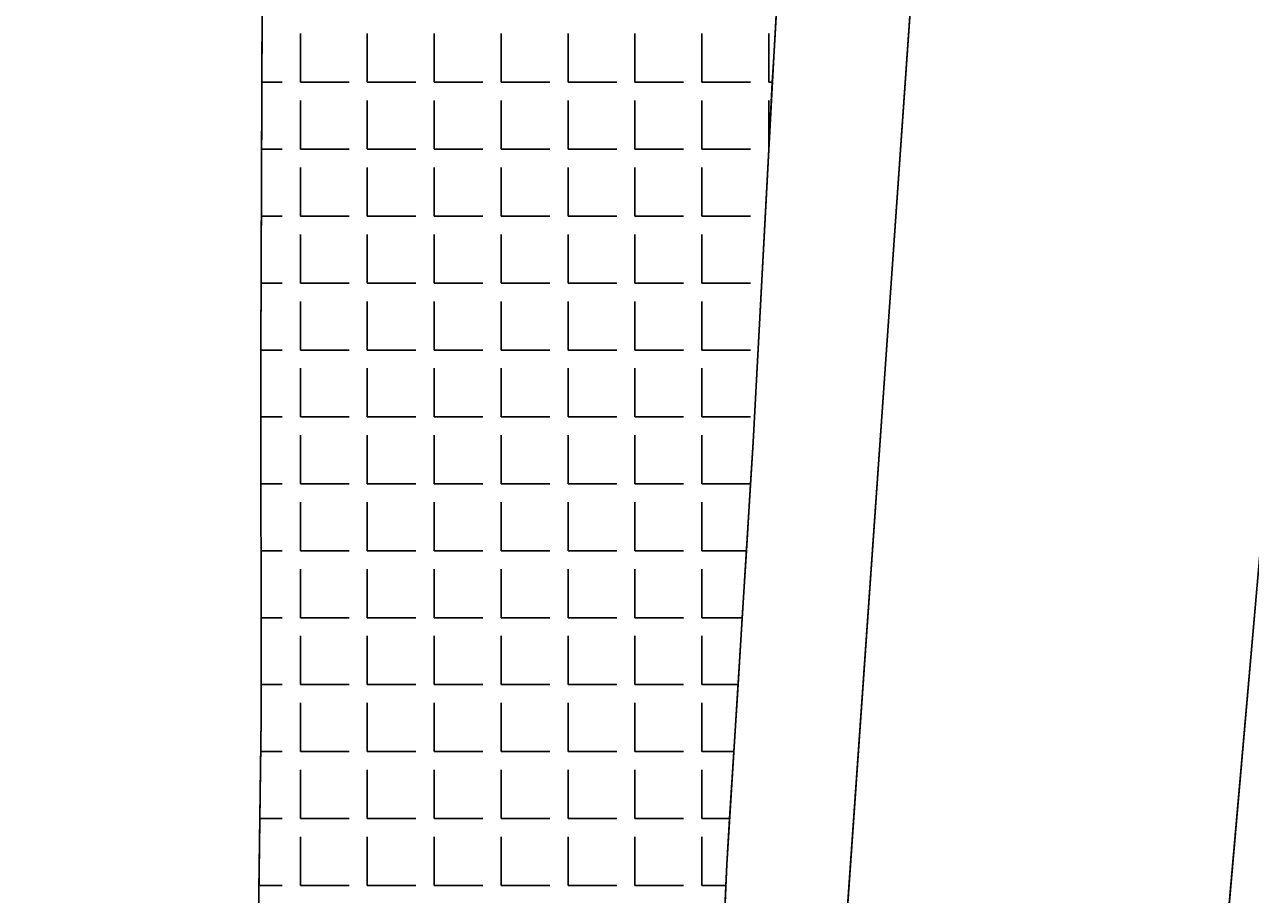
# Model space of a CAD drawing. Extents: x 427903 to 430077, y 4477233 to 4480385.
# Drawn here: x 428247.8 to 428375.8, y 4477326.8 to 4477417.6 of the extents above; entities that cross this region are included whole.
import ezdxf

# ---------------------------------------------------------------- set-up
doc = ezdxf.new("R2010")
doc.units = 0
for name, color, linetype in [('ADAKENARI', 7, 'Continuous'), ('KIYI', 7, 'Continuous'), ('KIYIKENARCIZGI', 7, 'Continuous'), ('PL_AYA_PARK_DINLENME', 7, 'Continuous'), ('PL_DOLGU', 7, 'Continuous'), ('PL_K_TALI_IS_MRK', 7, 'Continuous'), ('TR_KIYI', 7, 'Continuous'), ('TR_TALIISMERK', 7, 'Continuous')]:
    doc.layers.add(name, color=color, linetype=linetype)

msp = doc.modelspace()

# ---------------------------------------------------------------- linework, layer by layer
at = {"layer": 'ADAKENARI'}
for p, q in [((428408.85, 4477729.21), (428366.87, 4477249.22)), ((428350.65, 4477567.31), (428328.39, 4477249.59))]:
    msp.add_line(p, q, dxfattribs=at)
at = {"layer": 'KIYI'}
for p, q in [((428272.62, 4477428.04), (428272.45, 4477383.1)), ((428272.45, 4477383.1), (428272.48, 4477345.09)), ((428272.48, 4477345.09), (428271.98, 4477306.75))]:
    msp.add_line(p, q, dxfattribs=at)
at = {"layer": 'KIYIKENARCIZGI'}
for p, q in [((428326, 4477414.21), (428327.87, 4477445.76)), ((428323.86, 4477373.98), (428326, 4477414.21)), ((428321.1, 4477329.88), (428323.86, 4477373.98)), ((428319.85, 4477301.07), (428321.1, 4477329.88))]:
    msp.add_line(p, q, dxfattribs=at)
at = {"layer": 'PL_AYA_PARK_DINLENME'}
for points in [[(428328.39, 4477249.59), (428350.65, 4477567.31), (428324.13, 4477709.27), (428323.62, 4477711.98), (428309.53, 4477760.75), (428285.99, 4477841.95), (428272.56, 4477888.23), (428268.9, 4477900.88), (428190.14, 4477869.4)], [(428326.25, 4477418.53), (428326, 4477414.21), (428325.85, 4477411.54), (428325.48, 4477404.56), (428323.86, 4477373.98), (428323.59, 4477369.63), (428323.15, 4477362.65), (428322.71, 4477355.66), (428322.28, 4477348.68), (428321.84, 4477341.69), (428321.4, 4477334.71), (428321.1, 4477329.88), (428321.01, 4477327.72), (428320.71, 4477320.74)]]:
    msp.add_lwpolyline(points, dxfattribs=at)
at = {"layer": 'PL_DOLGU'}
for points in [[(428312.42, 4477633.89), (428318.35, 4477567.97), (428323.76, 4477505.42), (428329.16, 4477481.43), (428327.87, 4477445.76), (428326, 4477414.21), (428323.86, 4477373.98), (428321.1, 4477329.88), (428319.85, 4477301.07), (428318.05, 4477282.08), (428315.21, 4477250.68), (428315.11, 4477249.72)], [(428312.42, 4477633.89), (428318.35, 4477567.97), (428323.76, 4477505.42), (428329.16, 4477481.43), (428327.87, 4477445.76), (428326, 4477414.21), (428323.86, 4477373.98), (428321.1, 4477329.88), (428319.85, 4477301.07), (428318.05, 4477282.08), (428315.21, 4477250.68), (428315.11, 4477249.72)], [(428271.98, 4477306.75), (428272.48, 4477345.09), (428272.45, 4477383.1), (428272.62, 4477428.04)], [(428271.98, 4477306.75), (428272.48, 4477345.09), (428272.45, 4477383.1), (428272.62, 4477428.04)]]:
    msp.add_lwpolyline(points, dxfattribs=at)
at = {"layer": 'PL_K_TALI_IS_MRK'}
for points in [[(428365.24, 4477953.3), (428268.9, 4477900.88), (428272.56, 4477888.23), (428285.99, 4477841.95), (428309.53, 4477760.75), (428323.62, 4477711.98), (428324.13, 4477709.27), (428350.65, 4477567.31), (428328.39, 4477249.59)], [(428366.87, 4477249.22), (428408.85, 4477729.21)]]:
    msp.add_lwpolyline(points, dxfattribs=at)
at = {"layer": 'TR_KIYI'}
for p, q in [((428276.59, 4477411.54), (428276.59, 4477416.62)), ((428283.57, 4477411.54), (428283.57, 4477416.62)), ((428290.56, 4477411.54), (428290.56, 4477416.62)), ((428297.54, 4477411.54), (428297.54, 4477416.62)), ((428304.53, 4477411.54), (428304.53, 4477416.62)), ((428311.51, 4477411.54), (428311.51, 4477416.62)), ((428318.5, 4477411.54), (428318.5, 4477416.62)), ((428325.48, 4477411.54), (428325.48, 4477416.62)), ((428272.56, 4477411.54), (428274.68, 4477411.54)), ((428276.59, 4477411.54), (428281.67, 4477411.54)), ((428283.57, 4477411.54), (428288.65, 4477411.54)), ((428290.56, 4477411.54), (428295.64, 4477411.54)), ((428297.54, 4477411.54), (428302.62, 4477411.54)), ((428304.53, 4477411.54), (428309.61, 4477411.54)), ((428311.51, 4477411.54), (428316.59, 4477411.54)), ((428318.5, 4477411.54), (428323.58, 4477411.54)), ((428325.48, 4477411.54), (428325.85, 4477411.54)), ((428276.59, 4477404.56), (428276.59, 4477409.64)), ((428283.57, 4477404.56), (428283.57, 4477409.64)), ((428290.56, 4477404.56), (428290.56, 4477409.64)), ((428297.54, 4477404.56), (428297.54, 4477409.64)), ((428304.53, 4477404.56), (428304.53, 4477409.64)), ((428311.51, 4477404.56), (428311.51, 4477409.64)), ((428318.5, 4477404.56), (428318.5, 4477409.64)), ((428325.48, 4477404.56), (428325.48, 4477409.64)), ((428272.53, 4477404.56), (428274.68, 4477404.56)), ((428276.59, 4477404.56), (428281.67, 4477404.56)), ((428283.57, 4477404.56), (428288.65, 4477404.56)), ((428290.56, 4477404.56), (428295.64, 4477404.56)), ((428297.54, 4477404.56), (428302.62, 4477404.56)), ((428304.53, 4477404.56), (428309.61, 4477404.56)), ((428311.51, 4477404.56), (428316.59, 4477404.56)), ((428318.5, 4477404.56), (428323.58, 4477404.56)), ((428276.59, 4477397.57), (428276.59, 4477402.65)), ((428283.57, 4477397.57), (428283.57, 4477402.65)), ((428290.56, 4477397.57), (428290.56, 4477402.65)), ((428297.54, 4477397.57), (428297.54, 4477402.65)), ((428304.53, 4477397.57), (428304.53, 4477402.65)), ((428311.51, 4477397.57), (428311.51, 4477402.65)), ((428318.5, 4477397.57), (428318.5, 4477402.65)), ((428272.51, 4477397.57), (428274.68, 4477397.57)), ((428276.59, 4477397.57), (428281.67, 4477397.57)), ((428283.57, 4477397.57), (428288.65, 4477397.57)), ((428290.56, 4477397.57), (428295.64, 4477397.57)), ((428297.54, 4477397.57), (428302.62, 4477397.57)), ((428304.53, 4477397.57), (428309.61, 4477397.57)), ((428311.51, 4477397.57), (428316.59, 4477397.57)), ((428318.5, 4477397.57), (428323.58, 4477397.57)), ((428276.59, 4477390.59), (428276.59, 4477395.67)), ((428283.57, 4477390.59), (428283.57, 4477395.67)), ((428290.56, 4477390.59), (428290.56, 4477395.67)), ((428297.54, 4477390.59), (428297.54, 4477395.67)), ((428304.53, 4477390.59), (428304.53, 4477395.67)), ((428311.51, 4477390.59), (428311.51, 4477395.67)), ((428318.5, 4477390.59), (428318.5, 4477395.67)), ((428272.48, 4477390.59), (428274.68, 4477390.59)), ((428276.59, 4477390.59), (428281.67, 4477390.59)), ((428283.57, 4477390.59), (428288.65, 4477390.59)), ((428290.56, 4477390.59), (428295.64, 4477390.59)), ((428297.54, 4477390.59), (428302.62, 4477390.59)), ((428304.53, 4477390.59), (428309.61, 4477390.59)), ((428311.51, 4477390.59), (428316.59, 4477390.59)), ((428318.5, 4477390.59), (428323.58, 4477390.59)), ((428276.59, 4477383.6), (428276.59, 4477388.68)), ((428283.57, 4477383.6), (428283.57, 4477388.68)), ((428290.56, 4477383.6), (428290.56, 4477388.68)), ((428297.54, 4477383.6), (428297.54, 4477388.68)), ((428304.53, 4477383.6), (428304.53, 4477388.68)), ((428311.51, 4477383.6), (428311.51, 4477388.68)), ((428318.5, 4477383.6), (428318.5, 4477388.68)), ((428272.46, 4477383.6), (428274.68, 4477383.6)), ((428276.59, 4477383.6), (428281.67, 4477383.6)), ((428283.57, 4477383.6), (428288.65, 4477383.6)), ((428290.56, 4477383.6), (428295.64, 4477383.6)), ((428297.54, 4477383.6), (428302.62, 4477383.6)), ((428304.53, 4477383.6), (428309.61, 4477383.6)), ((428311.51, 4477383.6), (428316.59, 4477383.6)), ((428318.5, 4477383.6), (428323.58, 4477383.6)), ((428276.59, 4477376.62), (428276.59, 4477381.7)), ((428283.57, 4477376.62), (428283.57, 4477381.7)), ((428290.56, 4477376.62), (428290.56, 4477381.7)), ((428297.54, 4477376.62), (428297.54, 4477381.7)), ((428304.53, 4477376.62), (428304.53, 4477381.7)), ((428311.51, 4477376.62), (428311.51, 4477381.7)), ((428318.5, 4477376.62), (428318.5, 4477381.7)), ((428272.46, 4477376.62), (428274.68, 4477376.62)), ((428276.59, 4477376.62), (428281.67, 4477376.62)), ((428283.57, 4477376.62), (428288.65, 4477376.62)), ((428290.56, 4477376.62), (428295.64, 4477376.62)), ((428297.54, 4477376.62), (428302.62, 4477376.62)), ((428304.53, 4477376.62), (428309.61, 4477376.62)), ((428311.51, 4477376.62), (428316.59, 4477376.62)), ((428318.5, 4477376.62), (428323.58, 4477376.62)), ((428276.59, 4477369.63), (428276.59, 4477374.71)), ((428283.57, 4477369.63), (428283.57, 4477374.71)), ((428290.56, 4477369.63), (428290.56, 4477374.71)), ((428297.54, 4477369.63), (428297.54, 4477374.71)), ((428304.53, 4477369.63), (428304.53, 4477374.71)), ((428311.51, 4477369.63), (428311.51, 4477374.71)), ((428318.5, 4477369.63), (428318.5, 4477374.71)), ((428272.46, 4477369.63), (428274.68, 4477369.63)), ((428276.59, 4477369.63), (428281.67, 4477369.63)), ((428283.57, 4477369.63), (428288.65, 4477369.63)), ((428290.56, 4477369.63), (428295.64, 4477369.63)), ((428297.54, 4477369.63), (428302.62, 4477369.63)), ((428304.53, 4477369.63), (428309.61, 4477369.63)), ((428311.51, 4477369.63), (428316.59, 4477369.63)), ((428318.5, 4477369.63), (428323.58, 4477369.63)), ((428276.59, 4477362.65), (428276.59, 4477367.73)), ((428283.57, 4477362.65), (428283.57, 4477367.73)), ((428290.56, 4477362.65), (428290.56, 4477367.73)), ((428297.54, 4477362.65), (428297.54, 4477367.73)), ((428304.53, 4477362.65), (428304.53, 4477367.73)), ((428311.51, 4477362.65), (428311.51, 4477367.73)), ((428318.5, 4477362.65), (428318.5, 4477367.73)), ((428272.47, 4477362.65), (428274.68, 4477362.65)), ((428276.59, 4477362.65), (428281.67, 4477362.65)), ((428283.57, 4477362.65), (428288.65, 4477362.65)), ((428290.56, 4477362.65), (428295.64, 4477362.65)), ((428297.54, 4477362.65), (428302.62, 4477362.65)), ((428304.53, 4477362.65), (428309.61, 4477362.65)), ((428311.51, 4477362.65), (428316.59, 4477362.65)), ((428318.5, 4477362.65), (428323.15, 4477362.65)), ((428276.59, 4477355.66), (428276.59, 4477360.74)), ((428283.57, 4477355.66), (428283.57, 4477360.74)), ((428290.56, 4477355.66), (428290.56, 4477360.74)), ((428297.54, 4477355.66), (428297.54, 4477360.74)), ((428304.53, 4477355.66), (428304.53, 4477360.74)), ((428311.51, 4477355.66), (428311.51, 4477360.74)), ((428318.5, 4477355.66), (428318.5, 4477360.74)), ((428272.47, 4477355.66), (428274.68, 4477355.66)), ((428276.59, 4477355.66), (428281.67, 4477355.66)), ((428283.57, 4477355.66), (428288.65, 4477355.66)), ((428290.56, 4477355.66), (428295.64, 4477355.66)), ((428297.54, 4477355.66), (428302.62, 4477355.66)), ((428304.53, 4477355.66), (428309.61, 4477355.66)), ((428311.51, 4477355.66), (428316.59, 4477355.66)), ((428318.5, 4477355.66), (428322.71, 4477355.66)), ((428276.59, 4477348.68), (428276.59, 4477353.76)), ((428283.57, 4477348.68), (428283.57, 4477353.76)), ((428290.56, 4477348.68), (428290.56, 4477353.76)), ((428297.54, 4477348.68), (428297.54, 4477353.76)), ((428304.53, 4477348.68), (428304.53, 4477353.76)), ((428311.51, 4477348.68), (428311.51, 4477353.76)), ((428318.5, 4477348.68), (428318.5, 4477353.76)), ((428272.48, 4477348.68), (428274.68, 4477348.68)), ((428276.59, 4477348.68), (428281.67, 4477348.68)), ((428283.57, 4477348.68), (428288.65, 4477348.68)), ((428290.56, 4477348.68), (428295.64, 4477348.68)), ((428297.54, 4477348.68), (428302.62, 4477348.68)), ((428304.53, 4477348.68), (428309.61, 4477348.68)), ((428311.51, 4477348.68), (428316.59, 4477348.68)), ((428318.5, 4477348.68), (428322.28, 4477348.68)), ((428276.59, 4477341.69), (428276.59, 4477346.77)), ((428283.57, 4477341.69), (428283.57, 4477346.77)), ((428290.56, 4477341.69), (428290.56, 4477346.77)), ((428297.54, 4477341.69), (428297.54, 4477346.77)), ((428304.53, 4477341.69), (428304.53, 4477346.77)), ((428311.51, 4477341.69), (428311.51, 4477346.77)), ((428318.5, 4477341.69), (428318.5, 4477346.77)), ((428272.44, 4477341.69), (428274.68, 4477341.69)), ((428276.59, 4477341.69), (428281.67, 4477341.69)), ((428283.57, 4477341.69), (428288.65, 4477341.69)), ((428290.56, 4477341.69), (428295.64, 4477341.69)), ((428297.54, 4477341.69), (428302.62, 4477341.69)), ((428304.53, 4477341.69), (428309.61, 4477341.69)), ((428311.51, 4477341.69), (428316.59, 4477341.69)), ((428318.5, 4477341.69), (428321.84, 4477341.69)), ((428276.59, 4477334.71), (428276.59, 4477339.79)), ((428283.57, 4477334.71), (428283.57, 4477339.79)), ((428290.56, 4477334.71), (428290.56, 4477339.79)), ((428297.54, 4477334.71), (428297.54, 4477339.79)), ((428304.53, 4477334.71), (428304.53, 4477339.79)), ((428311.51, 4477334.71), (428311.51, 4477339.79)), ((428318.5, 4477334.71), (428318.5, 4477339.79)), ((428272.35, 4477334.71), (428274.68, 4477334.71)), ((428276.59, 4477334.71), (428281.67, 4477334.71)), ((428283.57, 4477334.71), (428288.65, 4477334.71)), ((428290.56, 4477334.71), (428295.64, 4477334.71)), ((428297.54, 4477334.71), (428302.62, 4477334.71)), ((428304.53, 4477334.71), (428309.61, 4477334.71)), ((428311.51, 4477334.71), (428316.59, 4477334.71)), ((428318.5, 4477334.71), (428321.4, 4477334.71)), ((428276.59, 4477327.72), (428276.59, 4477332.8)), ((428283.57, 4477327.72), (428283.57, 4477332.8)), ((428290.56, 4477327.72), (428290.56, 4477332.8)), ((428297.54, 4477327.72), (428297.54, 4477332.8)), ((428304.53, 4477327.72), (428304.53, 4477332.8)), ((428311.51, 4477327.72), (428311.51, 4477332.8)), ((428318.5, 4477327.72), (428318.5, 4477332.8)), ((428272.25, 4477327.72), (428274.68, 4477327.72)), ((428276.59, 4477327.72), (428281.67, 4477327.72)), ((428283.57, 4477327.72), (428288.65, 4477327.72)), ((428290.56, 4477327.72), (428295.64, 4477327.72)), ((428297.54, 4477327.72), (428302.62, 4477327.72)), ((428304.53, 4477327.72), (428309.61, 4477327.72)), ((428311.51, 4477327.72), (428316.59, 4477327.72)), ((428318.5, 4477327.72), (428321.01, 4477327.72))]:
    msp.add_line(p, q, dxfattribs=at)
at = {"layer": 'TR_TALIISMERK'}
for points in [[(428365.24, 4477953.3), (428268.9, 4477900.88), (428272.56, 4477888.23), (428285.99, 4477841.95), (428309.53, 4477760.75), (428323.62, 4477711.98), (428324.13, 4477709.27), (428350.65, 4477567.31), (428328.39, 4477249.59)], [(428366.87, 4477249.22), (428408.85, 4477729.21)]]:
    msp.add_lwpolyline(points, dxfattribs=at)

doc.saveas('drawing.dxf')
